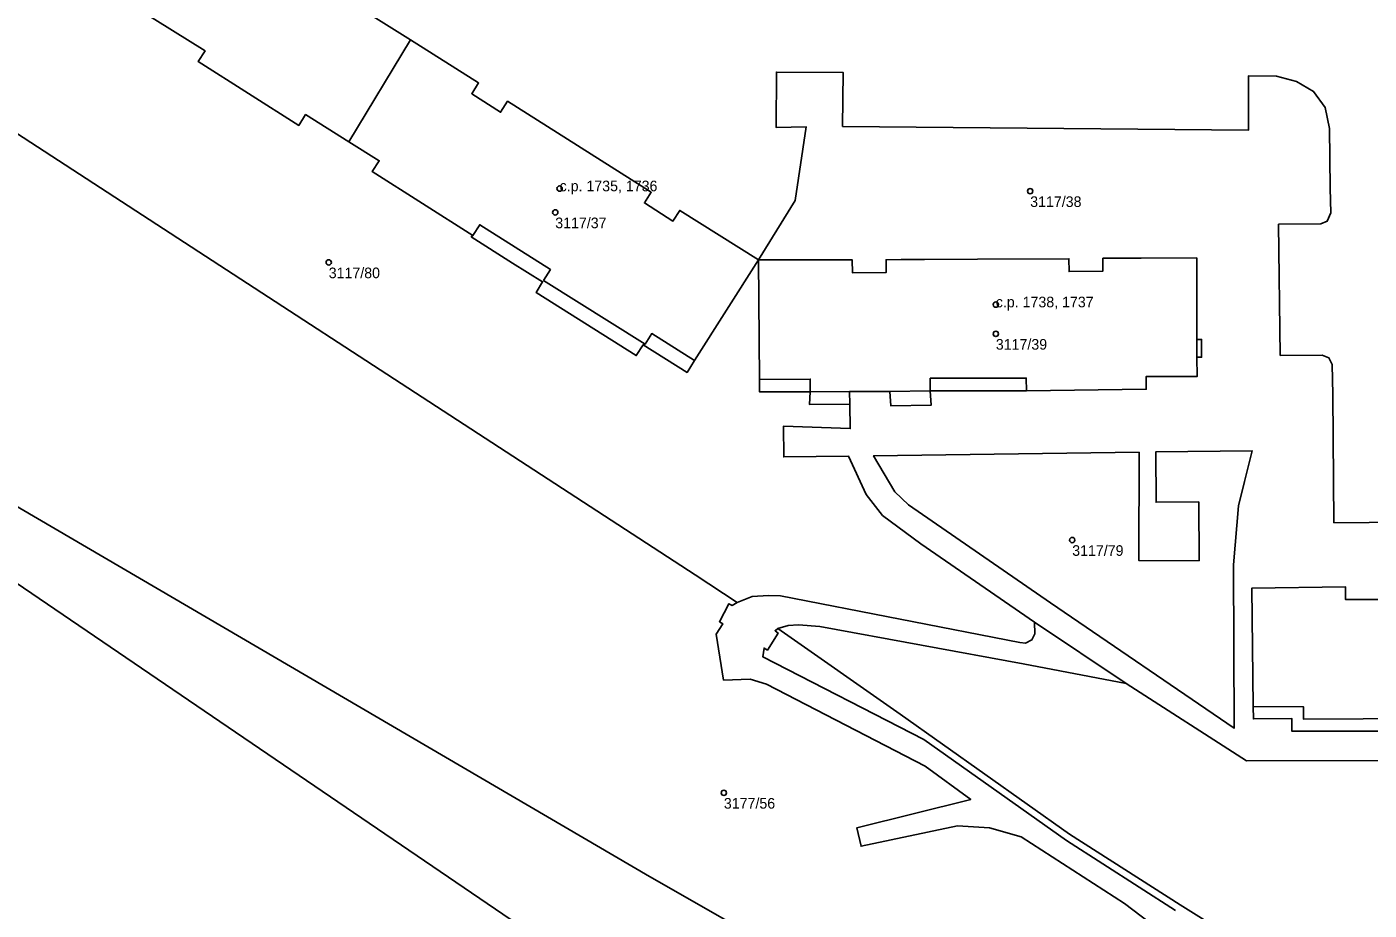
# Model space of a CAD drawing. Extents: x -878211 to -870363, y -1058464 to -1052522.
# Drawn here: x -874193.8 to -874067.3, y -1056850 to -1056766.8 of the extents above; entities that cross this region are included whole.
import ezdxf

# ---------------------------------------------------------------- set-up
doc = ezdxf.new("R2010")
doc.units = 0
for name, color, linetype in [('Vrstva 50', 7, 'Continuous'), ('Vrstva 51', 7, 'Continuous'), ('Vrstva 52', 7, 'Continuous')]:
    doc.layers.add(name, color=color, linetype=linetype)

msp = doc.modelspace()

# ---------------------------------------------------------------- linework, layer by layer
at = {"layer": 'Vrstva 50'}
for centre in [(-874143.64, -1056782.00994), (-874099.29, -1056782.24994), (-874144.05, -1056784.24994), (-874165.4, -1056788.95994), (-874102.53, -1056792.93994), (-874102.53, -1056795.68994), (-874095.33, -1056815.10994), (-874128.16, -1056838.91994)]:
    msp.add_circle(centre, 0.25, dxfattribs=at)
at = {"layer": 'Vrstva 51'}
for points in [[(-874163.51, -1056777.59), (-874157.69, -1056768), (-874164.98, -1056763.4), (-874165.62, -1056764.42), (-874168.34, -1056762.73), (-874167.69, -1056761.69), (-874182.27, -1056752.51), (-874182.91, -1056753.53), (-874185.64, -1056751.83), (-874185, -1056750.8), (-874192.43, -1056746.11), (-874195.73, -1056751.33), (-874198.4, -1056755.55), (-874194.32, -1056758.17), (-874194.96, -1056759.18), (-874185.49, -1056765.14), (-874184.86, -1056764.12), (-874177.05, -1056769.04), (-874177.69, -1056770.05), (-874168.23, -1056776.05), (-874167.58, -1056775.04)], [(-874163.51, -1056777.59), (-874160.64, -1056779.39), (-874161.29, -1056780.4), (-874151.83, -1056786.43), (-874151.96, -1056786.55), (-874148.09, -1056789.02), (-874145.25, -1056790.78), (-874145.84, -1056791.81), (-874136.42, -1056797.73), (-874135.76, -1056796.72), (-874131.62, -1056799.32), (-874130.92, -1056798.21), (-874124.88, -1056788.71), (-874132.32, -1056784.07), (-874132.96, -1056785.07), (-874135.65, -1056783.35), (-874135.01, -1056782.35), (-874148.55, -1056773.78), (-874149.21, -1056774.81), (-874151.92, -1056773.08), (-874151.27, -1056772.06), (-874157.69, -1056768)], [(-874124.88, -1056788.71), (-874124.8, -1056799.98), (-874124.79, -1056801.16), (-874120.02, -1056801.14), (-874120.1, -1056802.34), (-874116.29, -1056802.31), (-874116.32, -1056801.13), (-874112.51, -1056801.11), (-874112.42, -1056802.48), (-874108.61, -1056802.4), (-874108.72, -1056801.06), (-874099.64, -1056801.05), (-874088.36, -1056800.91), (-874088.37, -1056799.72), (-874083.56, -1056799.72), (-874083.57, -1056797.9), (-874083.13, -1056797.9), (-874083.14, -1056796.22), (-874083.57, -1056796.22), (-874083.6, -1056788.53), (-874088.82, -1056788.56), (-874091.07, -1056788.57), (-874092.44, -1056788.57), (-874092.43, -1056789.78), (-874095.62, -1056789.82), (-874095.64, -1056788.61), (-874104.25, -1056788.66), (-874109.24, -1056788.69), (-874111.44, -1056788.7), (-874112.87, -1056788.71), (-874112.86, -1056789.91), (-874116.05, -1056789.93), (-874116.06, -1056788.72)], [(-874049.34, -1056914.15), (-874014.23, -1056932.75), (-874007.51, -1056921.23), (-874042.84, -1056899.69), (-874076.67, -1056880.17), (-874135.18, -1056846.79), (-874225.05, -1056794.29), (-874220.11, -1056799.06), (-874203.06, -1056813.57), (-874129.69, -1056863.48), (-874108.33, -1056874.46), (-874102.53, -1056878.64), (-874078.93, -1056895.35), (-874073.45, -1056899.05), (-874056.93, -1056909.47)], [(-874083.37, -1056817.08), (-874083.4, -1056811.52), (-874087.42, -1056811.55), (-874087.46, -1056806.81), (-874078.38, -1056806.7), (-874079.1, -1056809.59), (-874079.66, -1056811.89), (-874080.12, -1056817.45), (-874080.07, -1056832.84), (-874097.39, -1056821.04), (-874110.76, -1056811.78), (-874112.06, -1056810.57), (-874114.05, -1056807.17), (-874089.03, -1056806.84), (-874089.06, -1056817.03)], [(-874083.37, -1056817.08), (-874089.06, -1056817.03), (-874089.03, -1056806.84), (-874114.05, -1056807.17), (-874112.06, -1056810.57), (-874110.76, -1056811.78), (-874097.39, -1056821.04), (-874080.07, -1056832.84), (-874080.12, -1056817.45), (-874079.66, -1056811.89), (-874079.1, -1056809.59), (-874078.38, -1056806.7), (-874087.46, -1056806.81), (-874087.42, -1056811.55), (-874083.4, -1056811.52)]]:
    msp.add_lwpolyline(points, close=True, dxfattribs=at)
for points in [[(-874164.98, -1056763.4), (-874157.69, -1056768), (-874151.27, -1056772.06), (-874151.92, -1056773.08), (-874149.21, -1056774.81), (-874148.55, -1056773.78), (-874135.01, -1056782.35), (-874135.65, -1056783.35), (-874132.96, -1056785.07), (-874132.32, -1056784.07), (-874124.88, -1056788.71), (-874121.45, -1056783.12), (-874120.39, -1056776.2), (-874123.24, -1056776.24), (-874123.2, -1056771.03), (-874116.92, -1056771.06), (-874116.97, -1056776.15), (-874078.72, -1056776.52), (-874078.72, -1056771.39), (-874076.09, -1056771.41), (-874074.19, -1056771.91), (-874072.58, -1056772.85), (-874071.49, -1056774.37), (-874071.08, -1056776.34), (-874071.01, -1056781.96), (-874070.97, -1056784.29), (-874071.29, -1056785.07), (-874071.89, -1056785.33), (-874075.88, -1056785.37), (-874075.73, -1056797.72), (-874071.76, -1056797.7), (-874071.13, -1056797.94), (-874070.82, -1056798.57), (-874070.78, -1056801.41), (-874070.66, -1056813.48), (-874037.37, -1056813.19)], [(-874200.78, -1056772.92), (-874130.88, -1056818.38), (-874126.92, -1056820.98), (-874125.49, -1056820.44), (-874123.96, -1056820.32), (-874122.81, -1056820.37), (-874100.27, -1056824.75), (-874099.74, -1056824.83), (-874099.13, -1056824.52), (-874098.86, -1056823.94), (-874098.88, -1056822.85), (-874109.6, -1056815.46), (-874113.2, -1056812.79), (-874114.75, -1056810.82), (-874116.41, -1056807.22), (-874122.52, -1056807.28), (-874122.54, -1056804.39), (-874116.25, -1056804.62), (-874116.29, -1056802.31), (-874120.1, -1056802.34), (-874120.02, -1056801.14), (-874124.79, -1056801.16), (-874124.8, -1056799.98), (-874124.88, -1056788.71), (-874130.92, -1056798.21), (-874131.62, -1056799.32), (-874135.76, -1056796.72), (-874136.42, -1056797.73), (-874145.84, -1056791.81), (-874145.25, -1056790.78), (-874148.09, -1056789.02), (-874151.96, -1056786.55), (-874151.83, -1056786.43), (-874161.29, -1056780.4), (-874160.64, -1056779.39), (-874163.51, -1056777.59), (-874167.58, -1056775.04), (-874168.23, -1056776.05), (-874177.69, -1056770.05), (-874177.05, -1056769.04), (-874184.86, -1056764.12)], [(-874037.37, -1056813.19), (-874070.66, -1056813.48), (-874070.78, -1056801.41), (-874070.82, -1056798.57), (-874071.13, -1056797.94), (-874071.76, -1056797.7), (-874075.73, -1056797.72), (-874075.88, -1056785.37), (-874071.89, -1056785.33), (-874071.29, -1056785.07), (-874070.97, -1056784.29), (-874071.01, -1056781.96), (-874071.08, -1056776.34), (-874071.49, -1056774.37), (-874072.58, -1056772.85), (-874074.19, -1056771.91), (-874076.09, -1056771.41), (-874078.72, -1056771.39), (-874078.72, -1056776.52), (-874116.97, -1056776.15), (-874116.92, -1056771.06), (-874123.2, -1056771.03), (-874123.24, -1056776.24), (-874120.39, -1056776.2), (-874121.45, -1056783.12), (-874124.88, -1056788.71), (-874116.06, -1056788.72), (-874116.05, -1056789.93), (-874112.86, -1056789.91), (-874112.87, -1056788.71), (-874111.44, -1056788.7), (-874109.24, -1056788.69), (-874104.25, -1056788.66), (-874095.64, -1056788.61), (-874095.62, -1056789.82), (-874092.43, -1056789.78), (-874092.44, -1056788.57), (-874091.07, -1056788.57), (-874088.82, -1056788.56), (-874083.6, -1056788.53), (-874083.57, -1056796.22), (-874083.14, -1056796.22), (-874083.13, -1056797.9), (-874083.57, -1056797.9), (-874083.56, -1056799.72), (-874088.37, -1056799.72), (-874088.36, -1056800.91), (-874099.64, -1056801.05), (-874108.72, -1056801.06), (-874108.61, -1056802.4), (-874112.42, -1056802.48), (-874112.51, -1056801.11), (-874116.32, -1056801.13), (-874116.29, -1056802.31), (-874116.25, -1056804.62), (-874122.54, -1056804.39), (-874122.52, -1056807.28), (-874116.41, -1056807.22), (-874114.75, -1056810.82), (-874113.2, -1056812.79), (-874109.6, -1056815.46), (-874098.88, -1056822.85), (-874090.26, -1056828.61), (-874078.9, -1056835.91), (-874048.98, -1056835.83)], [(-874084.11, -1056854.12), (-874090.4, -1056849.34), (-874100.15, -1056843.08), (-874103.14, -1056842.23), (-874106.13, -1056842.03), (-874115.23, -1056843.96), (-874115.64, -1056842.22), (-874104.89, -1056839.56), (-874109.18, -1056836.42), (-874124.15, -1056828.69), (-874125.68, -1056828.23), (-874128.19, -1056828.3), (-874128.88, -1056823.99), (-874128.25, -1056823.01), (-874128.58, -1056822.81), (-874127.68, -1056821.11), (-874127.37, -1056821.27), (-874126.92, -1056820.98), (-874130.88, -1056818.38), (-874200.78, -1056772.92)], [(-874225.05, -1056794.29), (-874135.18, -1056846.79), (-874076.67, -1056880.17)], [(-874129.69, -1056863.48), (-874203.06, -1056813.57)], [(-874085.61, -1056849.99), (-874095.86, -1056843.42), (-874109.31, -1056833.9), (-874124.48, -1056826.12), (-874124.37, -1056825.29), (-874124.06, -1056825.48), (-874123.05, -1056823.88), (-874123.34, -1056823.65), (-874123.06, -1056823.44), (-874122.11, -1056823.15), (-874121.13, -1056823.1), (-874119.12, -1056823.25), (-874099.95, -1056826.78), (-874090.26, -1056828.61), (-874098.88, -1056822.85), (-874098.86, -1056823.94), (-874099.13, -1056824.52), (-874099.74, -1056824.83), (-874100.27, -1056824.75), (-874122.81, -1056820.37), (-874123.96, -1056820.32), (-874125.49, -1056820.44), (-874126.92, -1056820.98), (-874127.37, -1056821.27), (-874127.68, -1056821.11), (-874128.58, -1056822.81), (-874128.25, -1056823.01), (-874128.88, -1056823.99), (-874128.19, -1056828.3), (-874125.68, -1056828.23), (-874124.15, -1056828.69), (-874109.18, -1056836.42), (-874104.89, -1056839.56), (-874115.64, -1056842.22), (-874115.23, -1056843.96), (-874106.13, -1056842.03), (-874103.14, -1056842.23), (-874100.15, -1056843.08), (-874090.4, -1056849.34), (-874084.11, -1056854.12)], [(-874066.37, -1056820.72), (-874069.57, -1056820.72), (-874069.57, -1056819.53), (-874078.4, -1056819.64), (-874078.27, -1056830.8), (-874078.26, -1056831.96), (-874074.62, -1056831.92), (-874074.62, -1056833.12), (-874062.28, -1056833.11)], [(-874078.26, -1056831.96), (-874078.27, -1056830.8), (-874078.4, -1056819.64), (-874069.57, -1056819.53), (-874069.57, -1056820.72), (-874066.37, -1056820.72)], [(-874054.43, -1056868.68), (-874085.17, -1056849.46), (-874095.58, -1056842.81), (-874111.54, -1056831.5), (-874123.06, -1056823.44), (-874123.34, -1056823.65), (-874123.05, -1056823.88), (-874124.06, -1056825.48), (-874124.37, -1056825.29), (-874124.48, -1056826.12), (-874109.31, -1056833.9), (-874095.86, -1056843.42), (-874085.61, -1056849.99)], [(-874048.15, -1056852.61), (-874053.8, -1056845.14), (-874053.86, -1056838.69), (-874048.81, -1056838.68), (-874048.98, -1056835.83), (-874078.9, -1056835.91), (-874090.26, -1056828.61), (-874099.95, -1056826.78), (-874119.12, -1056823.25), (-874121.13, -1056823.1), (-874122.11, -1056823.15), (-874123.06, -1056823.44), (-874111.54, -1056831.5), (-874095.58, -1056842.81), (-874085.17, -1056849.46), (-874054.43, -1056868.68)], [(-874053.22, -1056833.06), (-874053.11, -1056831.83), (-874062.29, -1056831.91), (-874062.28, -1056833.11), (-874074.62, -1056833.12), (-874074.62, -1056831.92), (-874078.26, -1056831.96)]]:
    msp.add_lwpolyline(points, dxfattribs=at)
at = {"layer": 'Vrstva 52'}
for points in [[(-874182.27, -1056752.51), (-874182.91, -1056753.53), (-874185.64, -1056751.83), (-874185, -1056750.8), (-874192.43, -1056746.11), (-874195.73, -1056751.33), (-874198.4, -1056755.55), (-874194.32, -1056758.17), (-874194.96, -1056759.18), (-874185.49, -1056765.14), (-874184.86, -1056764.12), (-874177.05, -1056769.04), (-874177.69, -1056770.05), (-874168.23, -1056776.05), (-874167.58, -1056775.04), (-874163.51, -1056777.59), (-874157.69, -1056768), (-874164.98, -1056763.4), (-874165.62, -1056764.42), (-874168.34, -1056762.73), (-874167.69, -1056761.69)], [(-874148.55, -1056773.78), (-874149.21, -1056774.81), (-874151.92, -1056773.08), (-874151.27, -1056772.06), (-874157.69, -1056768), (-874163.51, -1056777.59), (-874160.64, -1056779.39), (-874161.29, -1056780.4), (-874151.83, -1056786.43), (-874151.17, -1056785.42), (-874144.51, -1056789.64), (-874145.15, -1056790.66), (-874135.59, -1056796.67), (-874134.95, -1056795.67), (-874130.92, -1056798.21), (-874124.88, -1056788.71), (-874132.32, -1056784.07), (-874132.96, -1056785.07), (-874135.65, -1056783.35), (-874135.01, -1056782.35)], [(-874108.73, -1056799.87), (-874099.66, -1056799.85), (-874099.64, -1056801.05), (-874088.36, -1056800.91), (-874088.37, -1056799.72), (-874083.56, -1056799.72), (-874083.57, -1056797.9), (-874083.57, -1056796.22), (-874083.6, -1056788.53), (-874088.82, -1056788.56), (-874091.07, -1056788.57), (-874092.44, -1056788.57), (-874092.43, -1056789.78), (-874095.62, -1056789.82), (-874095.64, -1056788.61), (-874104.25, -1056788.66), (-874109.24, -1056788.69), (-874111.44, -1056788.7), (-874112.87, -1056788.71), (-874112.86, -1056789.91), (-874116.05, -1056789.93), (-874116.06, -1056788.72), (-874124.88, -1056788.71), (-874124.8, -1056799.98), (-874120.02, -1056799.95), (-874120.02, -1056801.14), (-874116.32, -1056801.13), (-874112.51, -1056801.11), (-874108.72, -1056801.06)]]:
    msp.add_lwpolyline(points, close=True, dxfattribs=at)
msp.add_lwpolyline([(-874066.37, -1056820.72), (-874069.57, -1056820.72), (-874069.57, -1056819.53), (-874078.4, -1056819.64), (-874078.27, -1056830.8), (-874073.54, -1056830.81), (-874073.53, -1056831.99), (-874062.29, -1056831.91)], dxfattribs=at)

# ---------------------------------------------------------------- texts
at = {"layer": 'Vrstva 50'}
for s, p in [('c.p. 1735, 1736', (-874143.64, -1056782.26)), ('3117/38', (-874099.29, -1056783.739)), ('3117/37', (-874144.05, -1056785.739)), ('3117/80', (-874165.4, -1056790.449)), ('c.p. 1738, 1737', (-874102.53, -1056793.19)), ('3117/39', (-874102.53, -1056797.179)), ('3117/79', (-874095.33, -1056816.599)), ('3177/56', (-874128.16, -1056840.409))]:
    msp.add_text(s, height=0.999996, dxfattribs=at).set_placement(p)

doc.saveas('drawing.dxf')
